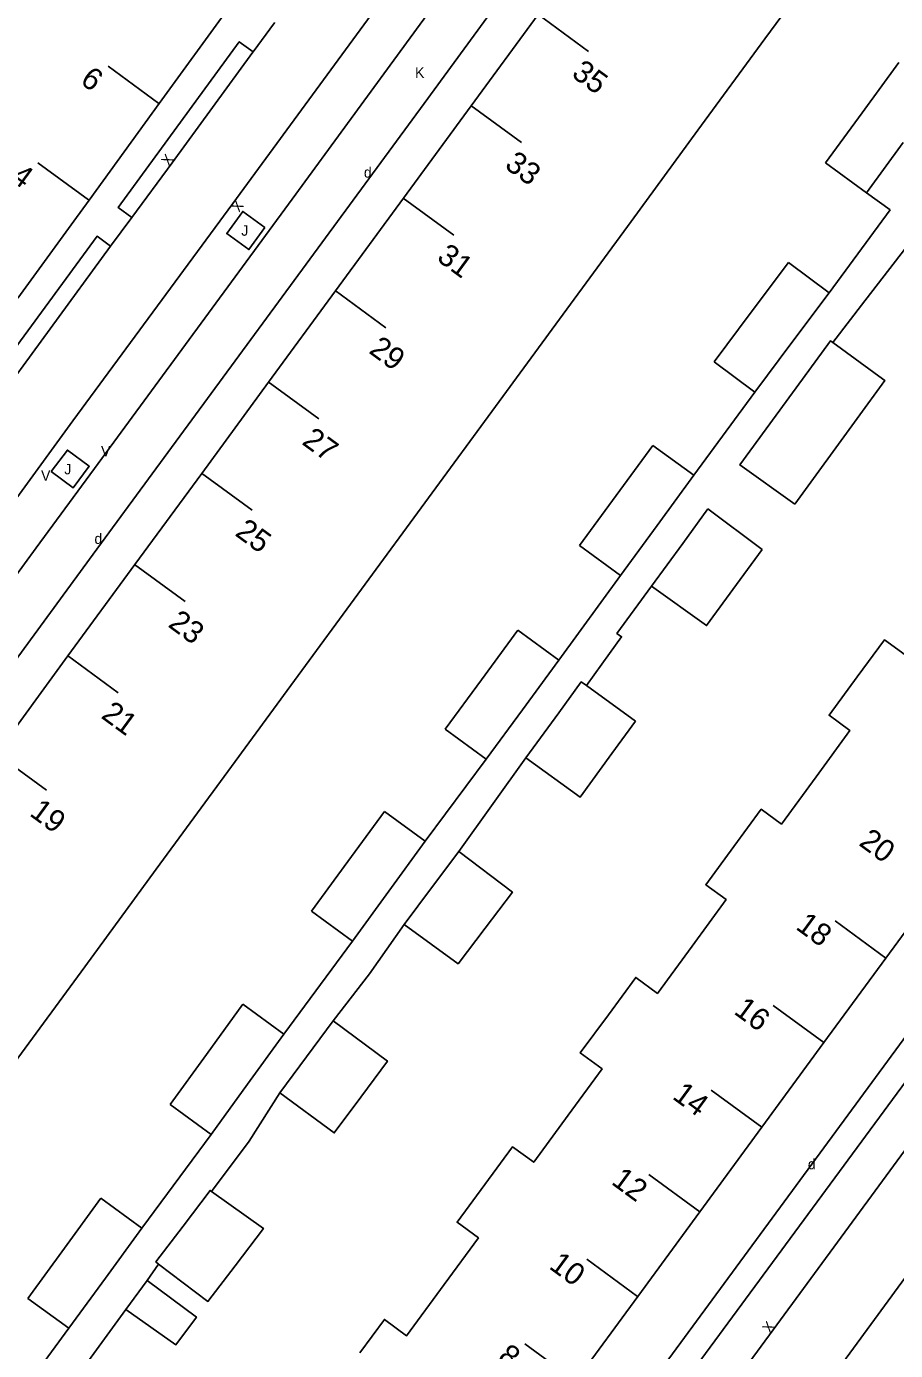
# Model space of a CAD drawing. Extents: x 134999 to 136502, y 457398 to 459002.
# Drawn here: x 135643.7 to 135685.2, y 457653 to 457716.2 of the extents above; entities that cross this region are included whole.
import ezdxf

# ---------------------------------------------------------------- set-up
doc = ezdxf.new("R2010")
doc.units = 0
for name, color, linetype in [('RI_DGTB_15', 7, 'Continuous'), ('RI_DGTB_2', 7, 'Continuous'), ('RI_DGTB_29', 7, 'Continuous'), ('RI_DGTB_30', 7, 'Continuous'), ('RI_DGTB_31', 7, 'Continuous'), ('RI_DGTB_35', 7, 'Continuous'), ('RI_DGTB_36', 7, 'Continuous'), ('RI_DGTB_4', 7, 'Continuous'), ('RI_DGTB_5', 7, 'Continuous'), ('RI_DGTB_53', 7, 'Continuous'), ('RI_DGTB_54', 7, 'Continuous'), ('RI_DGTB_6', 7, 'Continuous')]:
    doc.layers.add(name, color=color, linetype=linetype)

msp = doc.modelspace()

# ---------------------------------------------------------------- linework, layer by layer
at = {"layer": 'RI_DGTB_15'}
for p, q in [((135668.102, 457716.759), (135670.522, 457714.985)), ((135650.023, 457712.504), (135647.602, 457714.275)), ((135664.91, 457712.405), (135667.33, 457710.631)), ((135646.658, 457707.903), (135644.237, 457709.674)), ((135661.673, 457707.987), (135664.093, 457706.213)), ((135658.432, 457703.575), (135660.852, 457701.801)), ((135655.237, 457699.221), (135657.657, 457697.447)), ((135652.047, 457694.864), (135654.467, 457693.09)), ((135648.853, 457690.509), (135651.273, 457688.735)), ((135645.659, 457686.155), (135648.079, 457684.381)), ((135642.24, 457681.501), (135644.66, 457679.727)), ((135684.706, 457671.725), (135682.287, 457673.499)), ((135681.746, 457667.688), (135679.327, 457669.462)), ((135678.786, 457663.651), (135676.367, 457665.425)), ((135675.826, 457659.614), (135673.407, 457661.388)), ((135672.866, 457655.577), (135670.447, 457657.351)), ((135669.906, 457651.54), (135667.487, 457653.314))]:
    msp.add_line(p, q, dxfattribs=at)
at = {"layer": 'RI_DGTB_2'}
for points in [[(135678.937, 457715.58), (135682.13, 457719.935)], [(135650.039, 457712.492), (135653.388, 457717.105)], [(135668.117, 457716.748), (135664.925, 457712.394)], [(135675.744, 457711.224), (135678.937, 457715.58)], [(135646.69, 457707.88), (135650.039, 457712.492)], [(135664.925, 457712.394), (135661.687, 457707.977)], [(135672.552, 457706.87), (135675.744, 457711.224)], [(135643.286, 457703.208), (135645.964, 457706.881), (135646.69, 457707.88)], [(135661.687, 457707.977), (135658.449, 457703.561)], [(135669.315, 457702.454), (135672.552, 457706.87)], [(135658.449, 457703.561), (135655.257, 457699.206)], [(135666.077, 457698.037), (135669.315, 457702.454)], [(135655.257, 457699.206), (135652.064, 457694.851)], [(135662.885, 457693.682), (135666.077, 457698.037)], [(135652.064, 457694.851), (135648.871, 457690.496)], [(135659.692, 457689.327), (135662.885, 457693.682)], [(135648.871, 457690.496), (135645.678, 457686.141)], [(135656.499, 457684.971), (135659.692, 457689.327)], [(135645.678, 457686.141), (135642.264, 457681.484)], [(135653.307, 457680.617), (135656.499, 457684.971)], [(135649.893, 457675.959), (135653.307, 457680.617)], [(135646.479, 457671.302), (135649.893, 457675.959)], [(135643.109, 457666.704), (135646.479, 457671.302)]]:
    msp.add_lwpolyline(points, dxfattribs=at)
at = {"layer": 'RI_DGTB_4'}
for p, q in [((135687.666, 457675.762), (135684.706, 457671.725)), ((135684.706, 457671.725), (135681.746, 457667.688)), ((135681.746, 457667.688), (135678.786, 457663.651)), ((135678.786, 457663.651), (135675.827, 457659.614)), ((135675.827, 457659.614), (135672.867, 457655.577)), ((135672.867, 457655.577), (135669.907, 457651.539))]:
    msp.add_line(p, q, dxfattribs=at)
at = {"layer": 'RI_DGTB_5'}
for points in [[(135683.343, 457685.14), (135684.647, 457686.913), (135685.638, 457686.184), (135687.296, 457688.448)], [(135683.343, 457685.14), (135681.999, 457683.312), (135682.996, 457682.578), (135681.38, 457680.372)], [(135677.456, 457677.042), (135678.767, 457678.824), (135679.728, 457678.117), (135681.38, 457680.372)], [(135677.456, 457677.042), (135676.119, 457675.223), (135677.087, 457674.511), (135675.464, 457672.295)], [(135671.468, 457669.018), (135672.776, 457670.797), (135673.809, 457670.037), (135675.464, 457672.295)], [(135671.468, 457669.018), (135670.128, 457667.196), (135671.167, 457666.431), (135669.546, 457664.219)], [(135665.579, 457660.921), (135666.9, 457662.718), (135667.905, 457661.979), (135669.546, 457664.219)], [(135665.579, 457660.921), (135664.252, 457659.117), (135665.264, 457658.372), (135663.63, 457656.142)], [(135659.606, 457652.886), (135660.778, 457654.48), (135661.84, 457653.699), (135663.63, 457656.142)]]:
    msp.add_lwpolyline(points, dxfattribs=at)
at = {"layer": 'RI_DGTB_53'}
for p, q in [((135662.675, 457712.498), (135646.881, 457690.999)), ((135684.909, 457707.431), (135683.791, 457708.242)), ((135681.997, 457703.468), (135684.909, 457707.431)), ((135675.549, 457694.757), (135678.461, 457698.72)), ((135644.165, 457691.296), (135647.116, 457695.322)), ((135669.099, 457685.932), (135672.05, 457689.981)), ((135662.734, 457677.295), (135665.631, 457681.209)), ((135664.335, 457676.804), (135667.536, 457681.274)), ((135659.259, 457672.53), (135655.989, 457668.095)), ((135649.21, 457658.838), (135652.508, 457663.307)), ((135643.766, 457651.388), (135645.721, 457654.055))]:
    msp.add_line(p, q, dxfattribs=at)
for points in [[(135675.284, 457737.413), (135676.451, 457736.595), (135677.065, 457736.165), (135669.619, 457726.033), (135662.013, 457715.63), (135656.382, 457707.938), (135647.116, 457695.322)], [(135680.822, 457734.53), (135679.541, 457735.47), (135671.097, 457724.013), (135662.675, 457712.498)], [(135664.366, 457722.497), (135662.729, 457720.267), (135653.55, 457707.731), (135645.921, 457697.354)], [(135654.517, 457714.964), (135655.529, 457716.355), (135655.531, 457716.357)], [(135648.728, 457707.064), (135648.077, 457707.544), (135653.856, 457715.443), (135654.517, 457714.964)], [(135648.728, 457707.064), (135650.648, 457709.676), (135654.51, 457714.955), (135654.517, 457714.964)], [(135647.718, 457705.688), (135648.726, 457707.062), (135648.728, 457707.064)], [(135655.081, 457706.586), (135654.023, 457707.351), (135653.259, 457706.296), (135654.317, 457705.53), (135655.081, 457706.586)], [(135641.933, 457697.807), (135641.274, 457698.264), (135647.073, 457706.167), (135647.718, 457705.688)], [(135641.933, 457697.807), (135647.716, 457705.686), (135647.718, 457705.688)], [(135715.065, 457705.832), (135695.864, 457679.693), (135663.811, 457636.156), (135665.438, 457634.985)], [(135637.943, 457686.453), (135642.077, 457692.103), (135645.921, 457697.354)], [(135644.885, 457694.934), (135645.655, 457695.965), (135646.695, 457695.188), (135645.925, 457694.157), (135644.885, 457694.934)], [(135646.881, 457690.999), (135636.386, 457676.661), (135626.431, 457663.078), (135616.898, 457650.098)], [(135644.165, 457691.296), (135639.688, 457685.187), (135637.943, 457686.453)], [(135700.838, 457683.368), (135699.478, 457681.522), (135688.141, 457665.992), (135679.328, 457653.987), (135677.621, 457651.646)], [(135680.55, 457649.541), (135682.332, 457651.973), (135691.082, 457663.916), (135702.359, 457679.333), (135703.75, 457681.23)]]:
    msp.add_lwpolyline(points, dxfattribs=at)
at = {"layer": 'RI_DGTB_54'}
for p, q in [((135661.726, 457673.33), (135660.064, 457670.974)), ((135660.064, 457670.974), (135658.336, 457668.723)), ((135654.331, 457662.982), (135655.795, 457665.295)), ((135654.331, 457662.982), (135652.528, 457660.591)), ((135650.008, 457657.123), (135649.457, 457656.334))]:
    msp.add_line(p, q, dxfattribs=at)
for points in [[(135683.708, 457703.087), (135685.706, 457705.675)], [(135682.172, 457701.097), (135683.708, 457703.087)], [(135702.698, 457696.264), (135705.136, 457694.493), (135663.124, 457637.306), (135660.771, 457639.056)], [(135673.523, 457689.466), (135671.879, 457687.213), (135672.1, 457687.053), (135671.525, 457686.249)], [(135670.42, 457684.727), (135671.525, 457686.249)], [(135648.44, 457654.946), (135646.399, 457652.159)]]:
    msp.add_lwpolyline(points, dxfattribs=at)
at = {"layer": 'RI_DGTB_6'}
for p, q in [((135683.791, 457708.242), (135681.836, 457709.668)), ((135680.056, 457704.914), (135681.997, 457703.468)), ((135682.172, 457701.097), (135684.556, 457699.36)), ((135676.52, 457700.166), (135678.461, 457698.72)), ((135673.597, 457696.187), (135675.549, 457694.757)), ((135676.22, 457693.161), (135678.802, 457691.222)), ((135670.098, 457691.411), (135672.05, 457689.981)), ((135667.148, 457687.364), (135669.099, 457685.932)), ((135672.758, 457683.028), (135670.42, 457684.727)), ((135663.68, 457682.641), (135665.631, 457681.209)), ((135662.734, 457677.295), (135660.779, 457678.721)), ((135657.304, 457673.956), (135659.259, 457672.53)), ((135655.989, 457668.095), (135654.032, 457669.518)), ((135650.551, 457664.73), (135652.508, 457663.307)), ((135649.21, 457658.838), (135647.255, 457660.264)), ((135645.721, 457654.055), (135643.766, 457655.481))]:
    msp.add_line(p, q, dxfattribs=at)
for points in [[(135683.581, 457712.06), (135685.325, 457714.451)], [(135681.836, 457709.668), (135683.581, 457712.06)], [(135683.791, 457708.242), (135685.536, 457710.634)], [(135680.056, 457704.914), (135678.288, 457702.54)], [(135681.997, 457703.468), (135680.229, 457701.094)], [(135678.288, 457702.54), (135676.52, 457700.166)], [(135680.229, 457701.094), (135678.461, 457698.72)], [(135680.73, 457699.344), (135682.066, 457701.174), (135682.172, 457701.097)], [(135680.373, 457693.38), (135677.745, 457695.252), (135680.73, 457699.344)], [(135684.556, 457699.36), (135684.667, 457699.279), (135683.347, 457697.466)], [(135683.347, 457697.466), (135680.373, 457693.38)], [(135673.597, 457696.187), (135671.848, 457693.799)], [(135675.549, 457694.757), (135673.8, 457692.369)], [(135671.848, 457693.799), (135670.098, 457691.411)], [(135675.014, 457691.509), (135676.22, 457693.161)], [(135673.8, 457692.369), (135672.05, 457689.981)], [(135673.523, 457689.466), (135675.014, 457691.509)], [(135678.802, 457691.222), (135677.582, 457689.547)], [(135677.582, 457689.547), (135676.157, 457687.589), (135673.523, 457689.466)], [(135665.414, 457685.003), (135667.148, 457687.364)], [(135667.365, 457683.57), (135669.099, 457685.932)], [(135663.68, 457682.641), (135665.414, 457685.003)], [(135669.104, 457683.428), (135670.177, 457684.903), (135670.42, 457684.727)], [(135665.631, 457681.209), (135667.365, 457683.57)], [(135667.536, 457681.274), (135669.104, 457683.428)], [(135672.758, 457683.028), (135671.639, 457681.49)], [(135671.639, 457681.49), (135670.118, 457679.399), (135667.536, 457681.274)], [(135659.041, 457676.338), (135660.779, 457678.721)], [(135660.996, 457674.912), (135662.734, 457677.295)], [(135664.335, 457676.804), (135663.03, 457675.067)], [(135664.335, 457676.804), (135666.887, 457674.861), (135665.587, 457673.147)], [(135657.304, 457673.956), (135659.041, 457676.338)], [(135659.259, 457672.53), (135660.996, 457674.912)], [(135663.03, 457675.067), (135661.726, 457673.33)], [(135665.587, 457673.147), (135664.298, 457671.448), (135661.726, 457673.33)], [(135654.032, 457669.518), (135652.291, 457667.124)], [(135658.336, 457668.723), (135657.066, 457667.009)], [(135658.336, 457668.723), (135660.928, 457666.808), (135659.655, 457665.09)], [(135655.989, 457668.095), (135654.248, 457665.701)], [(135652.291, 457667.124), (135650.551, 457664.73)], [(135657.066, 457667.009), (135655.795, 457665.295)], [(135654.248, 457665.701), (135652.508, 457663.307)], [(135659.655, 457665.09), (135658.387, 457663.38), (135655.795, 457665.295)], [(135652.528, 457660.591), (135652.466, 457660.636), (135651.171, 457658.93)], [(135647.255, 457660.264), (135645.511, 457657.873)], [(135652.528, 457660.591), (135655.006, 457658.819), (135653.655, 457657.044)], [(135649.21, 457658.838), (135647.465, 457656.446)], [(135651.171, 457658.93), (135649.876, 457657.223), (135650.008, 457657.123)], [(135645.511, 457657.873), (135643.766, 457655.481)], [(135653.655, 457657.044), (135652.359, 457655.34), (135650.008, 457657.123)], [(135647.465, 457656.446), (135645.721, 457654.055)], [(135649.457, 457656.334), (135648.44, 457654.946)], [(135648.44, 457654.946), (135650.833, 457653.272), (135651.812, 457654.591), (135649.457, 457656.334)]]:
    msp.add_lwpolyline(points, dxfattribs=at)

# ---------------------------------------------------------------- texts
at = {"layer": 'RI_DGTB_29'}
for p in [(135659.803, 457708.966), (135646.947, 457691.482), (135680.988, 457661.642)]:
    msp.add_text('d', height=0.5, dxfattribs=at).set_placement(p)
at = {"layer": 'RI_DGTB_30'}
for s, p in [('K', (135662.243, 457713.723)), ('V', (135647.26, 457695.656)), ('V', (135644.398, 457694.496))]:
    msp.add_text(s, height=0.5, dxfattribs=at).set_placement(p)
for rotation, p in [(53.67599, (135650.495, 457709.482)), (233.7871, (135653.698, 457707.933)), (53.71932, (135679.18, 457653.785))]:
    msp.add_text('X', height=0.5, rotation=rotation, dxfattribs=at).set_placement(p)
at = {"layer": 'RI_DGTB_31'}
for p in [(135653.952, 457706.19), (135645.507, 457694.805)]:
    msp.add_text('J', height=0.5, dxfattribs=at).set_placement(p)
at = {"layer": 'RI_DGTB_35'}
msp.add_text('4', height=1.054, rotation=323.8208, dxfattribs=at).set_placement((135642.887, 457708.86))
at = {"layer": 'RI_DGTB_36'}
for s, rotation, p in [('35', 323.7414, (135669.663, 457713.813)), ('6', 323.8208, (135646.215, 457713.488)), ('33', 323.7414, (135666.469, 457709.459)), ('31', 323.7414, (135663.23, 457705.044)), ('29', 323.7414, (135659.991, 457700.629)), ('27', 323.7414, (135656.797, 457696.275)), ('25', 323.7414, (135653.603, 457691.921)), ('23', 323.7414, (135650.409, 457687.567)), ('21', 323.7414, (135647.215, 457683.213)), ('19', 323.7414, (135643.8, 457678.555)), ('20', 323.756, (135683.373, 457677.138)), ('18', 323.756, (135680.359, 457673.14)), ('16', 323.756, (135677.407, 457669.098)), ('14', 323.756, (135674.473, 457665.042)), ('12', 323.756, (135671.56, 457660.971)), ('10', 323.756, (135668.587, 457656.943)), ('8', 323.756, (135666.122, 457652.543))]:
    msp.add_text(s, height=1.054, rotation=rotation, dxfattribs=at).set_placement(p)

doc.saveas('drawing.dxf')
